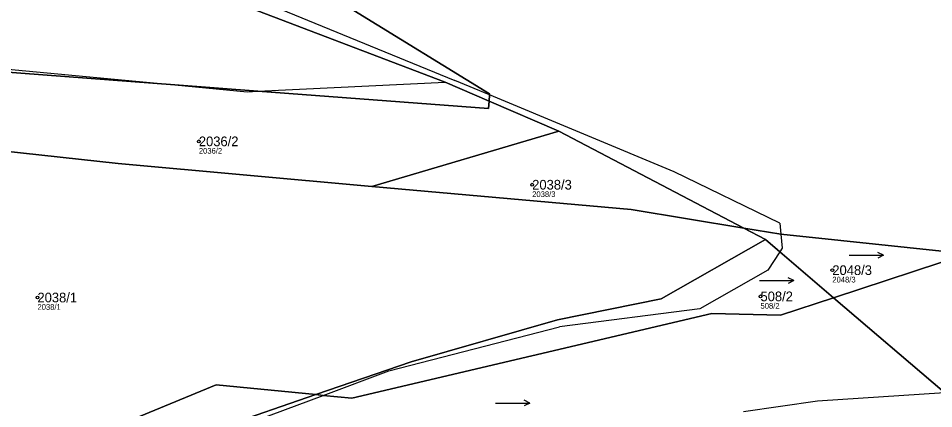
# Model space of a CAD drawing. Extents: x -762274 to -759271, y -1061928 to -1059060.
# Drawn here: x -760113.7 to -759953.1, y -1059336.8 to -1059268.2 of the extents above; entities that cross this region are included whole.
import ezdxf

# ---------------------------------------------------------------- set-up
doc = ezdxf.new("R2010")
doc.units = 0
for name, color, linetype in [('Definiční body', 7, 'Continuous'), ('Hranice parcel', 7, 'Continuous'), ('Parcelní čísla', 7, 'Continuous'), ('Polygon parcely', 7, 'Continuous'), ('Vnitřní kresba', 7, 'Continuous'), ('Značky kultur', 7, 'Continuous')]:
    doc.layers.add(name, color=color, linetype=linetype)

msp = doc.modelspace()

# ---------------------------------------------------------------- linework, layer by layer
at = {"layer": 'Definiční body'}
for centre in [(-760082.05, -1059289.85), (-760023.54, -1059297.46), (-759970.86, -1059312.46), (-760110.38, -1059317.26), (-759983.47, -1059317.06)]:
    msp.add_circle(centre, 0.25, dxfattribs=at)
at = {"layer": 'Hranice parcel'}
for p, q in [((-760018.85, -1059288.05), (-760031.11, -1059282.78)), ((-760051.69, -1059297.75), (-760018.85, -1059288.05)), ((-759986.38, -1059305.1), (-760018.85, -1059288.05)), ((-759982.6, -1059307.09), (-759986.38, -1059305.1))]:
    msp.add_line(p, q, dxfattribs=at)
for points in [[(-760380.47, -1059208.11), (-760349.91, -1059206.72), (-760330.39, -1059207.57), (-760203.03, -1059213.14), (-760095.37, -1059246.12), (-760054.83, -1059266.86), (-760031.03, -1059281.53), (-760031.04, -1059281.7), (-760031.11, -1059282.78)], [(-760031.11, -1059282.78), (-760038.84, -1059279.45), (-760083.42, -1059262.42), (-760115.04, -1059252.18), (-760216.4, -1059223.82), (-760291.32, -1059214.98), (-760380.47, -1059208.11)], [(-760188.31, -1059274.14), (-760188.87, -1059272.28), (-760168.21, -1059273.78), (-760152.75, -1059274.91), (-760086.27, -1059279.94), (-760071.68, -1059281.04), (-760031.2, -1059284.1), (-760031.11, -1059282.78)], [(-760188.31, -1059274.14), (-760147, -1059287.78), (-760133.77, -1059289.61), (-760096.22, -1059293.75), (-760051.69, -1059297.75)], [(-759986.38, -1059305.1), (-760006.17, -1059301.83), (-760051.69, -1059297.75)], [(-759986.38, -1059305.1), (-759979.88, -1059306.16), (-759947.17, -1059309.6), (-759970.66, -1059317.29)], [(-759982.6, -1059307.09), (-760000.93, -1059317.49), (-760019.09, -1059321.17), (-760044.77, -1059328.53), (-760061.53, -1059334.31)], [(-759970.66, -1059317.29), (-759980.09, -1059309.24), (-759982.6, -1059307.09)], [(-759970.66, -1059317.29), (-759979.97, -1059320.34), (-759992.02, -1059320.04), (-760055.18, -1059334.94), (-760060.26, -1059334.43), (-760061.53, -1059334.31)], [(-759944.24, -1059339.85), (-759951.15, -1059333.95), (-759970.66, -1059317.29)], [(-760135.57, -1059355.93), (-760079.03, -1059332.56), (-760061.53, -1059334.31)], [(-760061.53, -1059334.31), (-760078.08, -1059340.01), (-760135.57, -1059355.93)]]:
    msp.add_lwpolyline(points, dxfattribs=at)
at = {"layer": 'Polygon parcely'}
for points in [[(-760551.36, -1059202.46), (-760524.32, -1059190.1), (-760453.31, -1059196.48), (-760380.47, -1059208.11), (-760349.91, -1059206.72), (-760330.39, -1059207.57), (-760203.03, -1059213.14), (-760095.37, -1059246.12), (-760054.83, -1059266.86), (-760031.03, -1059281.53), (-760031.04, -1059281.7), (-760031.11, -1059282.78), (-760018.85, -1059288.05), (-759986.38, -1059305.1), (-759979.88, -1059306.16), (-759947.17, -1059309.6), (-759970.66, -1059317.29), (-759951.15, -1059333.95)], [(-760282.63, -1059271.37), (-760188.31, -1059274.14), (-760188.87, -1059272.28), (-760168.21, -1059273.78), (-760152.75, -1059274.91), (-760086.27, -1059279.94), (-760071.68, -1059281.04), (-760031.2, -1059284.1), (-760031.11, -1059282.78), (-760038.84, -1059279.45), (-760083.42, -1059262.42), (-760115.04, -1059252.18), (-760216.4, -1059223.82), (-760291.32, -1059214.98)], [(-759951.15, -1059333.95), (-759970.66, -1059317.29), (-759979.97, -1059320.34), (-759992.02, -1059320.04), (-760055.18, -1059334.94), (-760060.26, -1059334.43), (-760061.53, -1059334.31), (-760078.08, -1059340.01), (-760135.57, -1059355.93), (-760142.71, -1059358.88), (-760161.66, -1059358.58), (-760219.44, -1059358.44), (-760229.83, -1059358.42), (-760235.37, -1059357.52), (-760241.11, -1059356.59), (-760251.24, -1059356.6), (-760325.28, -1059356.69)]]:
    msp.add_lwpolyline(points, dxfattribs=at)
for points in [[(-760031.11, -1059282.78), (-760031.04, -1059281.7), (-760031.03, -1059281.53), (-760054.83, -1059266.86), (-760095.37, -1059246.12), (-760203.03, -1059213.14), (-760330.39, -1059207.57), (-760349.91, -1059206.72), (-760380.47, -1059208.11), (-760291.32, -1059214.98), (-760216.4, -1059223.82), (-760115.04, -1059252.18), (-760083.42, -1059262.42), (-760038.84, -1059279.45)], [(-760096.22, -1059293.75), (-760051.69, -1059297.75), (-760018.85, -1059288.05), (-760031.11, -1059282.78), (-760031.2, -1059284.1), (-760071.68, -1059281.04), (-760086.27, -1059279.94), (-760152.75, -1059274.91), (-760168.21, -1059273.78), (-760188.87, -1059272.28), (-760188.31, -1059274.14), (-760147, -1059287.78), (-760133.77, -1059289.61)], [(-760079.03, -1059332.56), (-760061.53, -1059334.31), (-760044.77, -1059328.53), (-760019.09, -1059321.17), (-760000.93, -1059317.49), (-759982.6, -1059307.09), (-759986.38, -1059305.1), (-760006.17, -1059301.83), (-760051.69, -1059297.75), (-760096.22, -1059293.75), (-760133.77, -1059289.61), (-760147, -1059287.78), (-760188.31, -1059274.14), (-760154.56, -1059289.11), (-760154.54, -1059290.19), (-760158.97, -1059354.54), (-760159.07, -1059356.08), (-760138.57, -1059356.76), (-760135.57, -1059355.93)], [(-760018.85, -1059288.05), (-760051.69, -1059297.75), (-760006.17, -1059301.83), (-759986.38, -1059305.1)], [(-759970.66, -1059317.29), (-759947.17, -1059309.6), (-759979.88, -1059306.16), (-759986.38, -1059305.1), (-759982.6, -1059307.09), (-759980.09, -1059309.24)], [(-760061.53, -1059334.31), (-760060.26, -1059334.43), (-760055.18, -1059334.94), (-759992.02, -1059320.04), (-759979.97, -1059320.34), (-759970.66, -1059317.29), (-759980.09, -1059309.24), (-759982.6, -1059307.09), (-760000.93, -1059317.49), (-760019.09, -1059321.17), (-760044.77, -1059328.53)], [(-760061.53, -1059334.31), (-760079.03, -1059332.56), (-760135.57, -1059355.93), (-760078.08, -1059340.01)]]:
    msp.add_lwpolyline(points, close=True, dxfattribs=at)
at = {"layer": 'Vnitřní kresba'}
for p, q in [((-760081.42, -1059260.99), (-760037.11, -1059279.17)), ((-760154.38, -1059273.54), (-760086.27, -1059279.94)), ((-760086.27, -1059279.94), (-760073.56, -1059281.13)), ((-760071.68, -1059281.04), (-760038.84, -1059279.45)), ((-760031.04, -1059281.7), (-760037.11, -1059279.17)), ((-760073.56, -1059281.13), (-760071.68, -1059281.04)), ((-759998.65, -1059295.22), (-760031.04, -1059281.7)), ((-759980.05, -1059304.22), (-759998.65, -1059295.22)), ((-759980.05, -1059304.22), (-759979.88, -1059306.16)), ((-759979.88, -1059306.16), (-759979.66, -1059308.59)), ((-759980.09, -1059309.24), (-759982.18, -1059312.44)), ((-759979.66, -1059308.59), (-759980.09, -1059309.24)), ((-759982.18, -1059312.44), (-759994.11, -1059319.23)), ((-759994.11, -1059319.23), (-760018.74, -1059322.4)), ((-760048.72, -1059330.13), (-760018.74, -1059322.4)), ((-760060.26, -1059334.43), (-760048.72, -1059330.13)), ((-760077.66, -1059340.92), (-760060.26, -1059334.43)), ((-759973.47, -1059335.38), (-759951.15, -1059333.95)), ((-759986.45, -1059337.27), (-759973.47, -1059335.38))]:
    msp.add_line(p, q, dxfattribs=at)
at = {"layer": 'Značky kultur'}
for p, q in [((-759967.9, -1059309.83), (-759961.9, -1059309.83)), ((-759961.9, -1059309.83), (-759962.88, -1059309.33)), ((-759961.9, -1059309.83), (-759962.88, -1059310.33)), ((-759977.63, -1059314.3), (-759978.61, -1059313.8)), ((-759983.63, -1059314.3), (-759977.63, -1059314.3)), ((-759977.63, -1059314.3), (-759978.61, -1059314.8)), ((-760029.97, -1059335.78), (-760023.97, -1059335.78)), ((-760023.97, -1059335.78), (-760024.95, -1059335.28)), ((-760023.97, -1059335.78), (-760024.95, -1059336.28))]:
    msp.add_line(p, q, dxfattribs=at)

# ---------------------------------------------------------------- texts
at = {"layer": 'Definiční body'}
for s, p in [('2036/2', (-760082.05, -1059292.01)), ('2038/3', (-760023.54, -1059299.62)), ('2048/3', (-759970.86, -1059314.62)), ('2038/1', (-760110.38, -1059319.42)), ('508/2', (-759983.47, -1059319.22))]:
    msp.add_text(s, height=1, dxfattribs=at).set_placement(p)
at = {"layer": 'Parcelní čísla'}
for s, p in [('2036/2', (-760082.05, -1059290.7)), ('2038/3', (-760023.54, -1059298.31)), ('2048/3', (-759970.86, -1059313.31)), ('2038/1', (-760110.38, -1059318.11)), ('508/2', (-759983.47, -1059317.91))]:
    msp.add_text(s, height=1.7, dxfattribs=at).set_placement(p)

doc.saveas('drawing.dxf')
